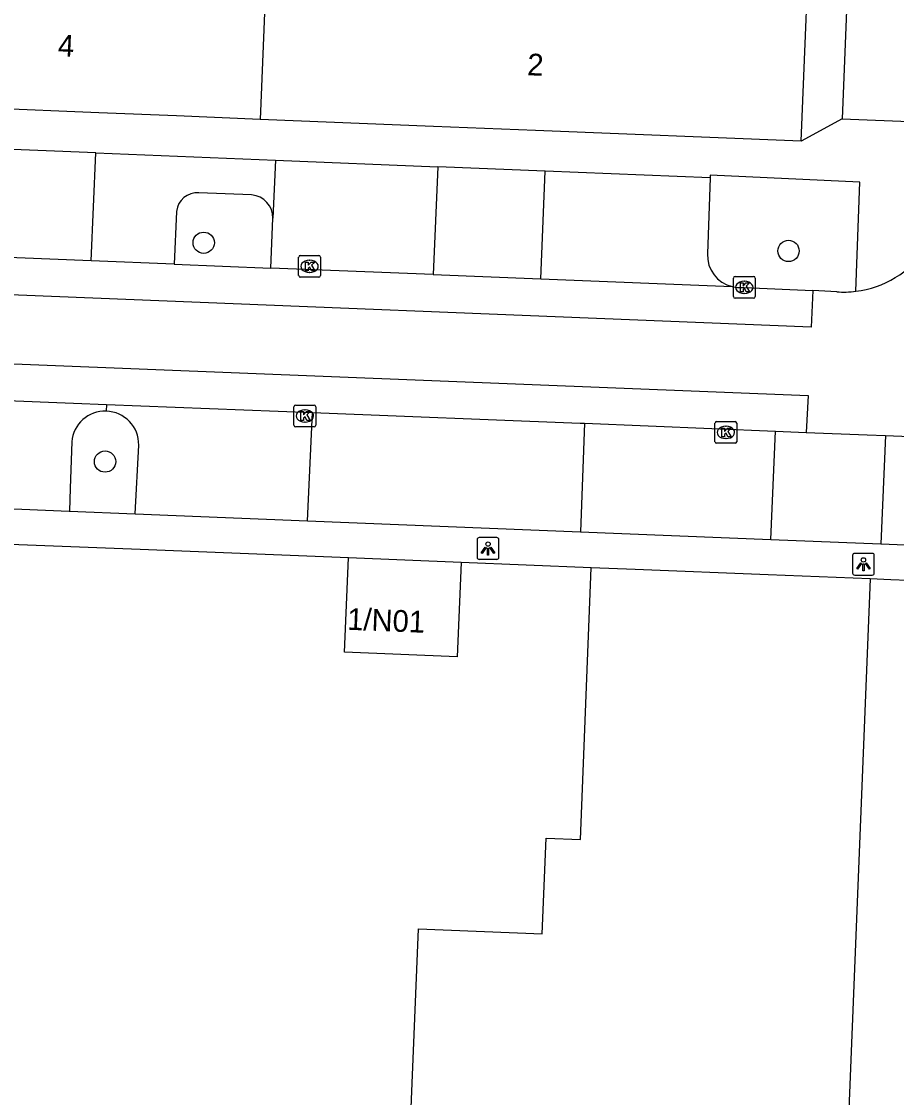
# Model space of a CAD drawing. Extents: x 160732 to 162105, y 387428 to 388479.
# Drawn here: x 161635.83 to 161676.02, y 387519.93 to 387569.35 of the extents above; entities that cross this region are included whole.
import ezdxf

# ---------------------------------------------------------------- set-up
doc = ezdxf.new("R2010")
doc.units = 0
for name, color, linetype in [('IMGEO_Boom', 7, 'Continuous'), ('IMGEO_Kolk', 7, 'Continuous'), ('IMGEO_Lichtpunt', 7, 'Continuous'), ('IMGEO_Pand', 7, 'Continuous'), ('IMGEO_Pand_nummerreeks', 7, 'Continuous'), ('IMGEO_Parkeervlak_open', 7, 'Continuous'), ('IMGEO_Rijbaan_lokaal_gesloten', 7, 'Continuous'), ('IMGEO_Rijbaan_lokaal_open', 7, 'Continuous'), ('IMGEO_Voetpad_open', 7, 'Continuous')]:
    doc.layers.add(name, color=color, linetype=linetype)

msp = doc.modelspace()

# ---------------------------------------------------------------- linework, layer by layer
at = {"layer": 'IMGEO_Boom'}
for centre in [(161644.196, 387559.183), (161671.063, 387558.809), (161639.665, 387549.136)]:
    msp.add_circle(centre, 0.489, dxfattribs=at)
at = {"layer": 'IMGEO_Kolk'}
for p, q in [((161648.559, 387557.675), (161648.559, 387558.527)), ((161648.634, 387558.601), (161649.486, 387558.601)), ((161649.047, 387558.381), (161649.072, 387558.381)), ((161649.56, 387558.527), (161649.56, 387557.675)), ((161649.07, 387557.821), (161649.045, 387557.821)), ((161649.486, 387557.601), (161648.634, 387557.601)), ((161668.53, 387556.711), (161668.53, 387557.563)), ((161668.605, 387557.637), (161669.457, 387557.637)), ((161669.018, 387557.417), (161669.043, 387557.417)), ((161669.531, 387557.563), (161669.531, 387556.711)), ((161669.041, 387556.857), (161669.016, 387556.857)), ((161669.457, 387556.637), (161668.605, 387556.637)), ((161648.419, 387551.729), (161649.271, 387551.729)), ((161648.344, 387550.803), (161648.344, 387551.655)), ((161648.832, 387551.509), (161648.857, 387551.509)), ((161649.345, 387551.655), (161649.345, 387550.803)), ((161648.855, 387550.949), (161648.83, 387550.949)), ((161667.685, 387550.048), (161667.685, 387550.9)), ((161667.76, 387550.974), (161668.612, 387550.974)), ((161668.173, 387550.754), (161668.198, 387550.754)), ((161668.686, 387550.9), (161668.686, 387550.048)), ((161649.271, 387550.729), (161648.419, 387550.729)), ((161668.612, 387549.974), (161667.76, 387549.974)), ((161668.196, 387550.194), (161668.171, 387550.194))]:
    msp.add_line(p, q, dxfattribs=at)
for points in [[(161648.559, 387557.675), (161648.559, 387558.527)], [(161648.634, 387558.601), (161649.486, 387558.601)], [(161648.88, 387558.301), (161649.003, 387558.301), (161649.003, 387558.15), (161649.133, 387558.301), (161649.297, 387558.301), (161649.151, 387558.15), (161649.304, 387557.901), (161649.152, 387557.901), (161649.067, 387558.065), (161649.003, 387557.998), (161649.003, 387557.901), (161648.88, 387557.901), (161648.88, 387558.301)], [(161649.56, 387558.527), (161649.56, 387557.675)], [(161649.486, 387557.601), (161648.634, 387557.601)], [(161668.53, 387556.711), (161668.53, 387557.563)], [(161668.605, 387557.637), (161669.457, 387557.637)], [(161668.851, 387557.337), (161668.974, 387557.337), (161668.974, 387557.186), (161669.104, 387557.337), (161669.268, 387557.337), (161669.122, 387557.186), (161669.275, 387556.937), (161669.123, 387556.937), (161669.038, 387557.101), (161668.974, 387557.034), (161668.974, 387556.937), (161668.851, 387556.937), (161668.851, 387557.337)], [(161669.531, 387557.563), (161669.531, 387556.711)], [(161669.457, 387556.637), (161668.605, 387556.637)], [(161648.419, 387551.729), (161649.271, 387551.729)], [(161648.344, 387550.803), (161648.344, 387551.655)], [(161648.665, 387551.429), (161648.788, 387551.429), (161648.788, 387551.278), (161648.918, 387551.429), (161649.082, 387551.429), (161648.936, 387551.278), (161649.089, 387551.029), (161648.937, 387551.029), (161648.852, 387551.193), (161648.788, 387551.126), (161648.788, 387551.029), (161648.665, 387551.029), (161648.665, 387551.429)], [(161649.345, 387551.655), (161649.345, 387550.803)], [(161667.685, 387550.048), (161667.685, 387550.9)], [(161667.76, 387550.974), (161668.612, 387550.974)], [(161668.686, 387550.9), (161668.686, 387550.048)], [(161649.271, 387550.729), (161648.419, 387550.729)], [(161668.006, 387550.674), (161668.129, 387550.674), (161668.129, 387550.523), (161668.259, 387550.674), (161668.423, 387550.674), (161668.277, 387550.523), (161668.43, 387550.274), (161668.278, 387550.274), (161668.193, 387550.438), (161668.129, 387550.371), (161668.129, 387550.274), (161668.006, 387550.274), (161668.006, 387550.674)], [(161668.612, 387549.974), (161667.76, 387549.974)]]:
    msp.add_lwpolyline(points, dxfattribs=at)
for centre, start, end in [((161648.636, 387558.525), 91.552, 178.448), ((161648.636, 387558.525), 91.552, 178.448), ((161649.484, 387558.525), 1.552, 88.448), ((161649.484, 387558.525), 1.552, 88.448), ((161648.636, 387557.677), 181.552, 268.448), ((161648.636, 387557.677), 181.552, 268.448), ((161649.484, 387557.677), 271.552, 358.448), ((161649.484, 387557.677), 271.552, 358.448), ((161668.607, 387557.561), 91.552, 178.448), ((161668.607, 387557.561), 91.552, 178.448), ((161669.455, 387557.561), 1.552, 88.448), ((161669.455, 387557.561), 1.552, 88.448), ((161668.607, 387556.713), 181.552, 268.448), ((161668.607, 387556.713), 181.552, 268.448), ((161669.455, 387556.713), 271.552, 358.448), ((161669.455, 387556.713), 271.552, 358.448), ((161648.421, 387551.653), 91.552, 178.448), ((161648.421, 387551.653), 91.552, 178.448), ((161649.269, 387551.653), 1.552, 88.448), ((161649.269, 387551.653), 1.552, 88.448), ((161648.421, 387550.805), 181.552, 268.448), ((161648.421, 387550.805), 181.552, 268.448), ((161649.269, 387550.805), 271.552, 358.448), ((161649.269, 387550.805), 271.552, 358.448), ((161667.762, 387550.898), 91.552, 178.448), ((161667.762, 387550.898), 91.552, 178.448), ((161668.61, 387550.898), 1.552, 88.448), ((161668.61, 387550.898), 1.552, 88.448), ((161667.762, 387550.05), 181.552, 268.448), ((161667.762, 387550.05), 181.552, 268.448), ((161668.61, 387550.05), 271.552, 358.448), ((161668.61, 387550.05), 271.552, 358.448)]:
    msp.add_arc(centre, 0.0765, start, end, dxfattribs=at)
for centre, major_axis, ratio, start_param, end_param in [((161649.046, 387558.101), (-0.387, 0.002), 0.722429, 4.712389, 7.853982), ((161649.071, 387558.101), (-0.39, 0.002), 0.717154, 1.570796, 4.712389), ((161669.017, 387557.137), (-0.387, 0.002), 0.722429, 4.712389, 7.853982), ((161669.042, 387557.137), (-0.39, 0.002), 0.717154, 1.570796, 4.712389), ((161648.831, 387551.229), (-0.387, 0.002), 0.722429, 4.712389, 7.853982), ((161648.856, 387551.229), (-0.39, 0.002), 0.717154, 1.570796, 4.712389), ((161668.172, 387550.474), (-0.387, 0.002), 0.722429, 4.712389, 7.853982), ((161668.197, 387550.474), (-0.39, 0.002), 0.717154, 1.570796, 4.712389)]:
    msp.add_ellipse(centre, major_axis=major_axis, ratio=ratio, start_param=start_param, end_param=end_param, dxfattribs=at)
at = {"layer": 'IMGEO_Lichtpunt'}
for p, q in [((161656.759, 387545.546), (161656.759, 387544.739)), ((161656.759, 387545.546), (161656.759, 387544.739)), ((161657.661, 387545.641), (161656.853, 387545.641)), ((161657.661, 387545.641), (161656.853, 387545.641)), ((161657.755, 387544.739), (161657.755, 387545.546)), ((161657.755, 387544.739), (161657.755, 387545.546)), ((161674.008, 387544.823), (161674.008, 387544.016)), ((161674.008, 387544.823), (161674.008, 387544.016)), ((161674.91, 387544.918), (161674.102, 387544.918)), ((161674.91, 387544.918), (161674.102, 387544.918)), ((161675.004, 387544.016), (161675.004, 387544.823)), ((161675.004, 387544.016), (161675.004, 387544.823)), ((161656.853, 387544.645), (161657.661, 387544.645)), ((161656.853, 387544.645), (161657.661, 387544.645)), ((161674.102, 387543.922), (161674.91, 387543.922)), ((161674.102, 387543.922), (161674.91, 387543.922))]:
    msp.add_line(p, q, dxfattribs=at)
for points in [[(161657.133, 387545.21), (161657.172, 387545.182), (161656.984, 387544.92), (161656.946, 387544.947), (161657.133, 387545.21)], [(161657.235, 387545.162), (161657.282, 387545.162), (161657.282, 387544.84), (161657.235, 387544.84), (161657.235, 387545.162)], [(161657.345, 387545.182), (161657.383, 387545.209), (161657.57, 387544.947), (161657.531, 387544.919), (161657.345, 387545.182)], [(161674.382, 387544.487), (161674.421, 387544.459), (161674.233, 387544.197), (161674.195, 387544.224), (161674.382, 387544.487)], [(161674.484, 387544.439), (161674.531, 387544.439), (161674.531, 387544.117), (161674.484, 387544.117), (161674.484, 387544.439)], [(161674.594, 387544.459), (161674.632, 387544.486), (161674.819, 387544.224), (161674.78, 387544.196), (161674.594, 387544.459)]]:
    msp.add_lwpolyline(points, dxfattribs=at)
for centre in [(161657.258, 387545.344), (161674.507, 387544.621)]:
    msp.add_circle(centre, 0.0994, dxfattribs=at)
for centre, start, end in [((161656.853, 387545.546), 90, 180), ((161656.853, 387545.546), 90, 180), ((161657.661, 387545.546), 0, 90), ((161657.661, 387545.546), 0, 90), ((161674.102, 387544.823), 90, 180), ((161674.102, 387544.823), 90, 180), ((161674.91, 387544.823), 0, 90), ((161674.91, 387544.823), 0, 90), ((161656.853, 387544.739), 180, 270), ((161656.853, 387544.739), 180, 270), ((161657.661, 387544.739), 270, 0), ((161657.661, 387544.739), 270, 360), ((161674.102, 387544.016), 180, 270), ((161674.102, 387544.016), 180, 270), ((161674.91, 387544.016), 270, 0), ((161674.91, 387544.016), 270, 360)]:
    msp.add_arc(centre, 0.0946, start, end, dxfattribs=at)
at = {"layer": 'IMGEO_Pand'}
for points in [[(161648.913, 387617.132), (161646.794, 387564.853)], [(161671.65, 387563.847), (161672.12, 387575.447), (161672.299, 387579.866), (161673.091, 387599.423), (161673.287, 387603.977), (161673.915, 387616.138)], [(161646.794, 387564.853), (161642.952, 387565.009), (161639.372, 387565.154), (161634.236, 387565.362), (161630.006, 387565.533), (161628.52, 387565.593)], [(161671.65, 387563.847), (161659.439, 387564.341), (161654.759, 387564.531), (161646.794, 387564.853)], [(161650.843, 387544.713), (161648.545, 387544.805), (161641.278, 387545.094), (161634.906, 387545.348)], [(161656.019, 387544.493), (161655.835, 387540.163), (161650.659, 387540.383), (161650.843, 387544.713)], [(161656.019, 387544.493), (161650.843, 387544.713)], [(161662.004, 387544.261), (161656.019, 387544.493)], [(161673.156, 387502.607), (161654.951, 387503.342), (161655.162, 387508.562), (161653.282, 387508.638), (161654.057, 387527.672), (161659.752, 387527.44), (161659.931, 387531.836), (161661.499, 387531.772), (161662.004, 387544.261)], [(161674.816, 387543.749), (161673.156, 387502.607)], [(161721.406, 387541.852), (161715.362, 387542.111), (161701.885, 387542.655), (161693.293, 387543.003), (161688.264, 387543.206), (161675.758, 387543.711), (161674.816, 387543.749)]]:
    msp.add_lwpolyline(points, dxfattribs=at)
at = {"layer": 'IMGEO_Parkeervlak_open'}
for points in [[(161639.031, 387558.353), (161639.241, 387563.312)], [(161647.489, 387562.977), (161647.376, 387560.313)], [(161667.462, 387562.168), (161667.337, 387558.673)], [(161646.399, 387561.379), (161643.973, 387561.475)], [(161642.948, 387560.627), (161642.836, 387558.2)], [(161647.279, 387558.022), (161647.376, 387560.313)], [(161638.136, 387550.037), (161638.069, 387547.913), (161638.036, 387546.863)]]:
    msp.add_lwpolyline(points, dxfattribs=at)
for centre, radius, start, end in [((161643.898, 387560.522), 0.956, 85.5239, 173.6791), ((161646.318, 387560.324), 1.058, 359.4054, 85.6057), ((161668.829, 387558.622), 1.493, 178.0503, 256.3942), ((161639.671, 387549.911), 1.54, 88.1523, 175.3208)]:
    msp.add_arc(centre, radius, start, end, dxfattribs=at)
at = {"layer": 'IMGEO_Rijbaan_lokaal_gesloten'}
for points in [[(161672.176, 387556.985), (161672.099, 387555.312), (161558.294, 387559.907), (161529.19, 387561.128), (161529.281, 387562.792)], [(161529.058, 387556.206), (161529.118, 387557.878), (161583.046, 387555.682), (161623.924, 387554.084), (161671.968, 387552.174), (161671.874, 387550.474)], [(161673.278, 387556.932), (161672.176, 387556.985)], [(161671.874, 387550.474), (161674.671, 387550.36), (161675.523, 387550.334)], [(161675.523, 387550.334), (161691.139, 387549.683)]]:
    msp.add_lwpolyline(points, dxfattribs=at)
for centre, radius, start, end in [((161673.597, 387561.505), 4.584, 276.9544, 325.3496), ((161673.593, 387561.594), 4.673, 266.1395, 276.8754)]:
    msp.add_arc(centre, radius, start, end, dxfattribs=at)
at = {"layer": 'IMGEO_Rijbaan_lokaal_open'}
for points in [[(161639.031, 387558.353), (161634.08, 387558.552)], [(161642.836, 387558.2), (161639.031, 387558.353)], [(161642.836, 387558.2), (161647.279, 387558.022)], [(161654.739, 387557.723), (161647.279, 387558.022)], [(161654.739, 387557.723), (161659.691, 387557.524)], [(161659.691, 387557.524), (161668.478, 387557.171)], [(161668.796, 387557.13), (161669.031, 387557.137), (161672.176, 387556.985)], [(161630.958, 387552.109), (161638.215, 387551.822), (161639.735, 387551.762)], [(161639.735, 387551.762), (161649.188, 387551.388)], [(161649.188, 387551.388), (161661.497, 387550.902), (161661.687, 387550.894)], [(161661.687, 387550.894), (161670.459, 387550.531)], [(161670.459, 387550.531), (161671.874, 387550.474)]]:
    msp.add_lwpolyline(points, dxfattribs=at)
msp.add_arc((161668.828, 387558.636), 1.506, 256.5419, 268.7647, dxfattribs=at)
at = {"layer": 'IMGEO_Voetpad_open'}
for points in [[(161673.927, 387574.852), (161673.527, 387564.872)], [(161673.527, 387564.872), (161671.65, 387563.847)], [(161673.527, 387564.872), (161676.993, 387564.746)], [(161639.241, 387563.312), (161634.275, 387563.513)], [(161639.241, 387563.312), (161647.489, 387562.977)], [(161647.489, 387562.977), (161654.948, 387562.675)], [(161654.948, 387562.675), (161654.739, 387557.723)], [(161659.889, 387562.475), (161654.948, 387562.675)], [(161659.691, 387557.524), (161659.889, 387562.475)], [(161667.462, 387562.168), (161659.889, 387562.475)], [(161674.152, 387556.955), (161674.344, 387561.972), (161667.466, 387562.282), (161667.462, 387562.168)], [(161639.735, 387551.762), (161639.721, 387551.451)], [(161648.972, 387546.42), (161649.188, 387551.388)], [(161661.687, 387550.894), (161661.506, 387545.913)], [(161670.244, 387545.559), (161670.459, 387550.531)], [(161675.523, 387550.334), (161675.302, 387545.354)], [(161641.053, 387546.741), (161641.213, 387549.889)], [(161630.759, 387547.158), (161638.016, 387546.864), (161638.036, 387546.863)], [(161638.036, 387546.863), (161641.053, 387546.741)], [(161641.053, 387546.741), (161648.972, 387546.42)], [(161648.972, 387546.42), (161661.506, 387545.913)], [(161661.506, 387545.913), (161670.244, 387545.559)], [(161670.244, 387545.559), (161675.302, 387545.354)], [(161675.302, 387545.354), (161702.757, 387544.243)], [(161674.816, 387543.749), (161670.134, 387543.934), (161664.023, 387544.176), (161662.004, 387544.261)]]:
    msp.add_lwpolyline(points, dxfattribs=at)
msp.add_arc((161639.671, 387549.91), 1.542, 359.2332, 88.1407, dxfattribs=at)

# ---------------------------------------------------------------- texts
at = {"layer": 'IMGEO_Pand_nummerreeks'}
for s, rotation, p in [('4', 357.6811, (161637.484, 387567.753)), ('2', 357.6823, (161659.047, 387566.88)), ('1/N01', 357.7215, (161650.777, 387541.412))]:
    msp.add_text(s, height=1, rotation=rotation, dxfattribs=at).set_placement(p)

doc.saveas('drawing.dxf')
